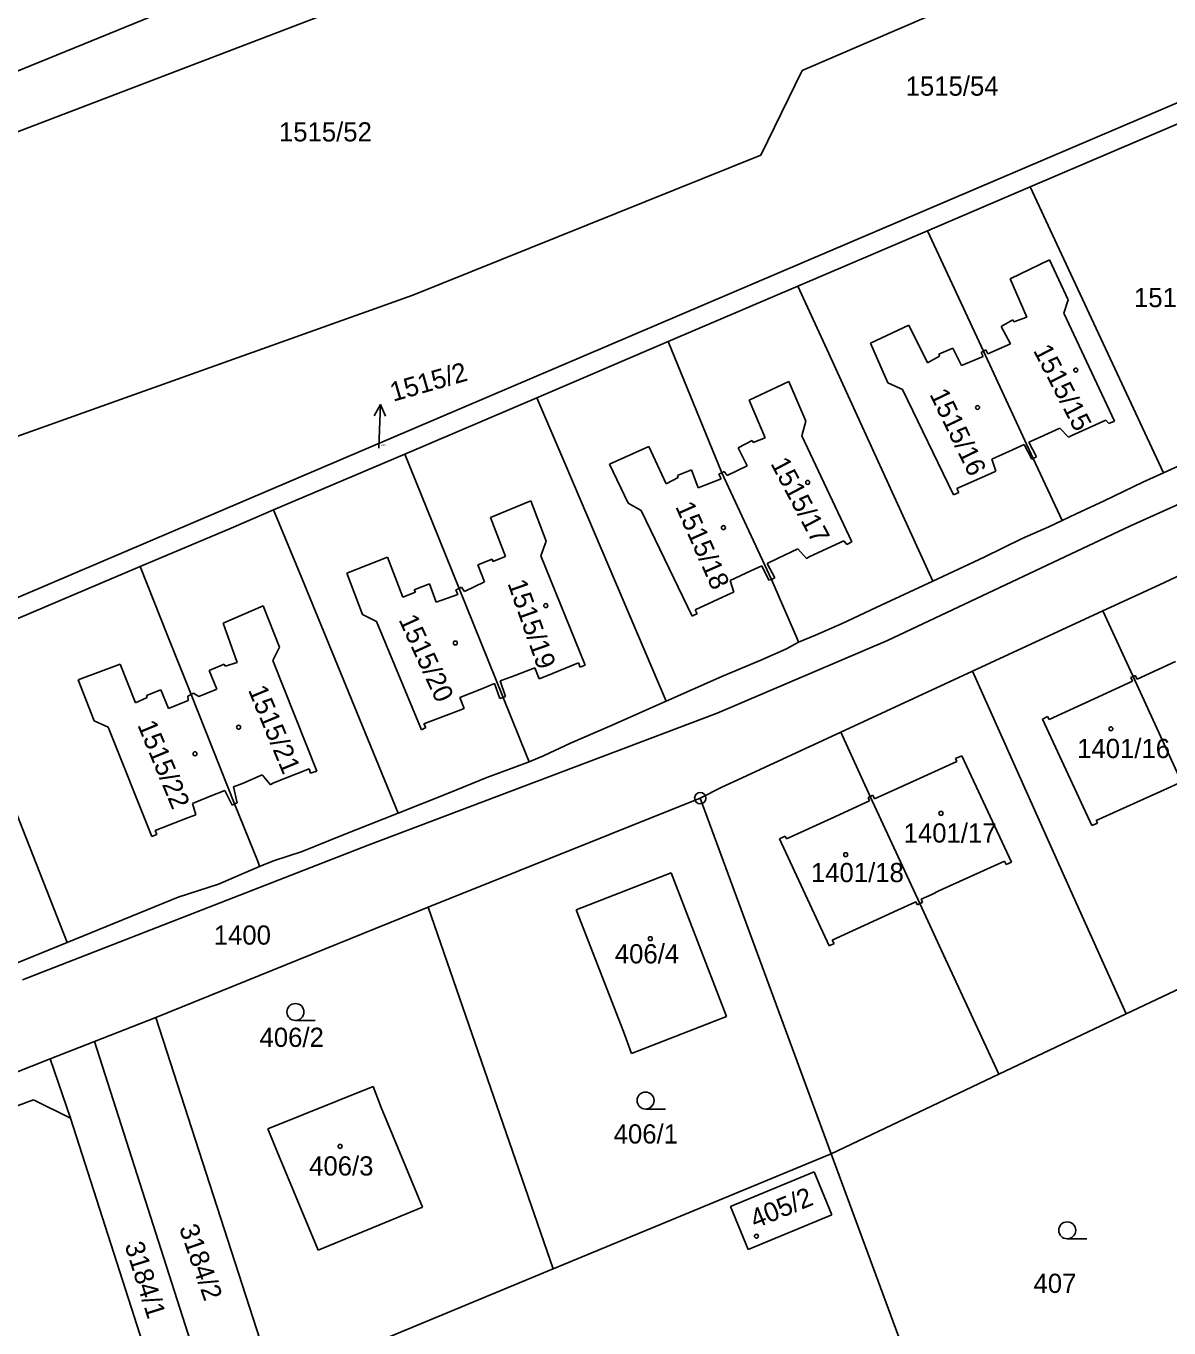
# Model space of a CAD drawing. Extents: x -736345 to -729997, y -1130177 to -1122501.
# Drawn here: x -733374.4 to -733273.3, y -1126168.4 to -1126053.2 of the extents above; entities that cross this region are included whole.
import ezdxf

# ---------------------------------------------------------------- set-up
doc = ezdxf.new("R2010")
doc.units = 0
for name, color, linetype in [('Vrstva 1', 7, 'Continuous'), ('Vrstva 16', 7, 'Continuous'), ('Vrstva 18', 7, 'Continuous'), ('Vrstva 19', 7, 'Continuous'), ('Vrstva 25', 7, 'Continuous'), ('Vrstva 4', 7, 'Continuous')]:
    doc.layers.add(name, color=color, linetype=linetype)

msp = doc.modelspace()

# ---------------------------------------------------------------- linework, layer by layer
at = {"layer": 'Vrstva 1'}
for points in [[(-733223.32, -1126021.64), (-733305.75, -1126057.11)], [(-733432.54, -1126128.21), (-733217.53, -1126036.45)], [(-733383.72, -1126060.66), (-733324.85, -1126036.6)], [(-733332.01, -1126046.03), (-733398.18, -1126071.34)], [(-733309.39, -1126064.61), (-733305.75, -1126057.11)], [(-733285.57, -1126067.41), (-733271.05, -1126061.21)], [(-733340.17, -1126077), (-733309.39, -1126064.61)], [(-733294.64, -1126071.29), (-733285.57, -1126067.41)], [(-733282.8, -1126073.36), (-733285.57, -1126067.41)], [(-733306.11, -1126076.19), (-733294.64, -1126071.29)], [(-733294.64, -1126071.29), (-733289.69, -1126081.95)], [(-733273.77, -1126092.71), (-733282.8, -1126073.36)], [(-733317.58, -1126081.09), (-733306.11, -1126076.19)], [(-733306.11, -1126076.19), (-733303.39, -1126082.15)], [(-733386.89, -1126093.65), (-733340.17, -1126077)], [(-733329.21, -1126086.06), (-733317.58, -1126081.09)], [(-733317.58, -1126081.09), (-733312.85, -1126092.7)], [(-733303.39, -1126082.15), (-733294.19, -1126102.3)], [(-733289.69, -1126081.95), (-733285.3, -1126091.43)], [(-733245.11, -1126083.18), (-733276.75, -1126097.43)], [(-733340.89, -1126091.06), (-733329.21, -1126086.06)], [(-733329.21, -1126086.06), (-733326.65, -1126092.07)], [(-733273.77, -1126092.71), (-733259.31, -1126086.17)], [(-733352.5, -1126095.99), (-733340.89, -1126091.06)], [(-733340.89, -1126091.06), (-733338.45, -1126097.11)], [(-733326.65, -1126092.07), (-733317.77, -1126112.93)], [(-733285.3, -1126091.43), (-733282.95, -1126096.49)], [(-733312.85, -1126092.7), (-733308.46, -1126102.14)], [(-733279.01, -1126095.19), (-733275.6, -1126093.54)], [(-733273.77, -1126092.71), (-733275.6, -1126093.54)], [(-733356.26, -1126097.62), (-733352.5, -1126095.99)], [(-733352.5, -1126095.99), (-733350.01, -1126102.04)], [(-733281.49, -1126096.35), (-733279.01, -1126095.19)], [(-733338.45, -1126097.11), (-733336.09, -1126102.94)], [(-733283.93, -1126097.5), (-733282.75, -1126096.92)], [(-733282.95, -1126096.49), (-733282.75, -1126096.92)], [(-733282.75, -1126096.92), (-733281.49, -1126096.35)], [(-733364.3, -1126101), (-733356.26, -1126097.62)], [(-733276.75, -1126097.43), (-733298.18, -1126107.54)], [(-733286.27, -1126098.53), (-733283.93, -1126097.5)], [(-733289.64, -1126100.17), (-733286.27, -1126098.53)], [(-733294.19, -1126102.3), (-733289.64, -1126100.17)], [(-733381.06, -1126108.11), (-733364.3, -1126101)], [(-733364.3, -1126101), (-733361.87, -1126107.11)], [(-733274.14, -1126102.62), (-733271.23, -1126101.27)], [(-733350.01, -1126102.04), (-733341.47, -1126122.82)], [(-733336.09, -1126102.94), (-733332.2, -1126112.58)], [(-733308.46, -1126102.14), (-733306.22, -1126107.3)], [(-733298.74, -1126104.43), (-733294.19, -1126102.3)], [(-733279.13, -1126104.93), (-733274.14, -1126102.62)], [(-733302.21, -1126106.04), (-733298.74, -1126104.43)], [(-733279.13, -1126104.93), (-733290.67, -1126110.27)], [(-733276.66, -1126110.3), (-733279.13, -1126104.93)], [(-733304.56, -1126107.09), (-733302.21, -1126106.04)], [(-733361.87, -1126107.11), (-733359.8, -1126112.33)], [(-733298.18, -1126107.54), (-733313.26, -1126113.99)], [(-733306.22, -1126107.3), (-733306.05, -1126107.7)], [(-733306.05, -1126107.7), (-733304.56, -1126107.09)], [(-733309.38, -1126109.28), (-733307.13, -1126108.29)], [(-733307.13, -1126108.29), (-733306.05, -1126107.7)], [(-733312.84, -1126110.74), (-733309.38, -1126109.28)], [(-733317.77, -1126112.93), (-733312.84, -1126110.74)], [(-733290.67, -1126110.27), (-733302.32, -1126115.66)], [(-733290.67, -1126110.27), (-733281.76, -1126130.16)], [(-733276.47, -1126110.72), (-733276.66, -1126110.3)], [(-733272.09, -1126120.25), (-733276.47, -1126110.72)], [(-733359.8, -1126112.33), (-733355.94, -1126122)], [(-733332.2, -1126112.58), (-733330.09, -1126117.79)], [(-733322.74, -1126115.14), (-733317.77, -1126112.93)], [(-733370.75, -1126134.26), (-733378.64, -1126114.26)], [(-733313.26, -1126113.99), (-733344.13, -1126125.65)], [(-733326.22, -1126116.64), (-733322.74, -1126115.14)], [(-733328.57, -1126117.73), (-733326.22, -1126116.64)], [(-733302.32, -1126115.66), (-733311.03, -1126119.69)], [(-733299.71, -1126121.34), (-733302.32, -1126115.66)], [(-733330.09, -1126117.79), (-733329.9, -1126118.27)], [(-733329.9, -1126118.27), (-733328.57, -1126117.73)], [(-733333.62, -1126119.68), (-733331.15, -1126118.77)], [(-733331.15, -1126118.77), (-733329.9, -1126118.27)], [(-733337.02, -1126121.06), (-733333.62, -1126119.68)], [(-733311.03, -1126119.69), (-733312.84, -1126120.53)], [(-733341.47, -1126122.82), (-733337.02, -1126121.06)], [(-733312.84, -1126120.53), (-733314.75, -1126121.5)], [(-733299.71, -1126121.34), (-733295.32, -1126130.83)], [(-733355.94, -1126122), (-733353.85, -1126127.16)], [(-733314.75, -1126121.5), (-733338.81, -1126131.13)], [(-733314.75, -1126121.5), (-733303.18, -1126152.97)], [(-733346.41, -1126124.77), (-733341.47, -1126122.82)], [(-733349.96, -1126126.23), (-733346.41, -1126124.77)], [(-733344.13, -1126125.65), (-733374.7, -1126137.57)], [(-733353.74, -1126127.55), (-733352.51, -1126127.03)], [(-733352.51, -1126127.03), (-733349.96, -1126126.23)], [(-733357.38, -1126129.12), (-733354.97, -1126128.07)], [(-733354.97, -1126128.07), (-733353.74, -1126127.55)], [(-733353.85, -1126127.16), (-733353.74, -1126127.55)], [(-733325.74, -1126131.38), (-733317.33, -1126128.12)], [(-733317.33, -1126128.12), (-733313.17, -1126138.91)], [(-733360.95, -1126130.25), (-733357.38, -1126129.12)], [(-733370.75, -1126134.26), (-733360.95, -1126130.25)], [(-733281.76, -1126130.16), (-733277.08, -1126140.58)], [(-733362.91, -1126140.9), (-733338.81, -1126131.13)], [(-733338.81, -1126131.13), (-733327.76, -1126163.15)], [(-733321.55, -1126142.15), (-733325.74, -1126131.38)], [(-733295.32, -1126130.83), (-733293.23, -1126135.36)], [(-733380.69, -1126138.32), (-733370.75, -1126134.26)], [(-733293.23, -1126135.36), (-733288.35, -1126145.93)], [(-733266.85, -1126135.75), (-733277.08, -1126140.58)], [(-733313.17, -1126138.91), (-733312.44, -1126140.83)], [(-733362.91, -1126140.9), (-733368.35, -1126143.04)], [(-733362.91, -1126140.9), (-733352.42, -1126173.37)], [(-733312.44, -1126140.83), (-733320.83, -1126144.08)], [(-733277.08, -1126140.58), (-733288.35, -1126145.93)], [(-733368.35, -1126143.04), (-733372.26, -1126144.57)], [(-733357.96, -1126175.47), (-733368.35, -1126143.04)], [(-733320.83, -1126144.08), (-733321.55, -1126142.15)], [(-733372.26, -1126144.57), (-733472.14, -1126184.18)], [(-733372.26, -1126144.57), (-733370.46, -1126149.83)], [(-733288.35, -1126145.93), (-733303.18, -1126152.97)], [(-733353.02, -1126150.76), (-733343.7, -1126147)], [(-733343.7, -1126147), (-733342.98, -1126148.87)], [(-733373.75, -1126148.2), (-733408.4, -1126160.98)], [(-733370.46, -1126149.83), (-733373.75, -1126148.2)], [(-733342.98, -1126148.87), (-733339.33, -1126157.68)], [(-733370.46, -1126149.83), (-733361.77, -1126176.91)], [(-733352.22, -1126152.7), (-733353.02, -1126150.76)], [(-733348.56, -1126161.51), (-733352.22, -1126152.7)], [(-733327.76, -1126163.15), (-733303.18, -1126152.97)], [(-733297.2, -1126169.19), (-733303.18, -1126152.97)], [(-733312.08, -1126157.63), (-733304.69, -1126154.57)], [(-733304.69, -1126154.57), (-733303.11, -1126158.38)], [(-733339.33, -1126157.68), (-733348.56, -1126161.51)], [(-733310.5, -1126161.44), (-733312.08, -1126157.63)], [(-733303.11, -1126158.38), (-733310.5, -1126161.44)], [(-733352.42, -1126173.37), (-733327.76, -1126163.15)]]:
    msp.add_lwpolyline(points, dxfattribs=at)
at = {"layer": 'Vrstva 16'}
msp.add_lwpolyline([(-733343.19, -1126090.53), (-733343.16, -1126089.67)], dxfattribs=at)
at = {"layer": 'Vrstva 25'}
for points in [[(-733343.586, -1126087.654), (-733343.051, -1126086.673), (-733342.588, -1126087.69)], [(-733343.16, -1126089.67), (-733343.051, -1126086.673)], [(-733350.57, -1126141.17), (-733348.82, -1126141.17)], [(-733319.59, -1126149.01), (-733317.84, -1126149.01)], [(-733282.29, -1126160.49), (-733280.54, -1126160.49)]]:
    msp.add_lwpolyline(points, dxfattribs=at)
for centre, radius in [((-733281.53, -1126083.62), 0.175), ((-733290.22, -1126086.93), 0.175), ((-733305.25, -1126093.56), 0.175), ((-733312.7, -1126097.56), 0.175), ((-733328.42, -1126104.46), 0.175), ((-733336.42, -1126107.77), 0.175), ((-733355.59, -1126115.22), 0.175), ((-733278.43, -1126115.36), 0.175), ((-733359.45, -1126117.57), 0.175), ((-733314.75, -1126121.5), 0.5), ((-733314.75, -1126121.5), 0.032), ((-733293.46, -1126122.84), 0.175), ((-733301.89, -1126126.5), 0.175), ((-733319.17, -1126133.93), 0.175), ((-733350.57, -1126140.42), 0.75), ((-733319.59, -1126148.26), 0.75), ((-733346.61, -1126152.31), 0.175), ((-733282.29, -1126159.74), 0.75), ((-733309.78, -1126160.26), 0.175)]:
    msp.add_circle(centre, radius, dxfattribs=at)
at = {"layer": 'Vrstva 4'}
for points in [[(-733283.86, -1126073.86), (-733287.34, -1126075.53)], [(-733282.22, -1126077.4), (-733283.86, -1126073.86)], [(-733287.34, -1126075.53), (-733285.85, -1126078.93)], [(-733282.58, -1126078.58), (-733282.22, -1126077.4)], [(-733278.12, -1126088.13), (-733282.58, -1126078.58)], [(-733299.69, -1126081.25), (-733296.31, -1126079.64)], [(-733296.31, -1126079.64), (-733294.64, -1126082.98)], [(-733287.1, -1126079.18), (-733288.14, -1126079.75)], [(-733288.14, -1126079.75), (-733287.32, -1126081.3)], [(-733287, -1126079.34), (-733287.1, -1126079.18)], [(-733285.85, -1126078.93), (-733287, -1126079.34)], [(-733299.69, -1126081.25), (-733298.15, -1126084.76)], [(-733292.42, -1126081.67), (-733293.66, -1126082.2)], [(-733293.66, -1126082.2), (-733293.58, -1126082.38)], [(-733291.63, -1126083.21), (-733292.42, -1126081.67)], [(-733289.69, -1126081.95), (-733289.91, -1126082.07)], [(-733289.91, -1126082.07), (-733289.73, -1126082.41)], [(-733289.48, -1126081.84), (-733289.69, -1126081.95)], [(-733289.3, -1126082.18), (-733289.48, -1126081.84)], [(-733287.32, -1126081.3), (-733289.3, -1126082.18)], [(-733293.58, -1126082.38), (-733294.64, -1126082.98)], [(-733289.73, -1126082.41), (-733291.63, -1126083.21)], [(-733310.44, -1126086.27), (-733306.93, -1126084.63)], [(-733306.93, -1126084.63), (-733305.41, -1126088.14)], [(-733298.15, -1126084.76), (-733296.86, -1126085.33)], [(-733296.86, -1126085.33), (-733292.34, -1126094.67)], [(-733309, -1126089.61), (-733310.44, -1126086.27)], [(-733305.41, -1126088.14), (-733305.76, -1126089.43)], [(-733284.68, -1126089.55), (-733282.95, -1126088.76)], [(-733282.95, -1126088.76), (-733282.17, -1126089.55)], [(-733281.89, -1126089.41), (-733278.88, -1126088.04)], [(-733278.88, -1126088.04), (-733278.61, -1126088.34)], [(-733278.61, -1126088.34), (-733278.12, -1126088.13)], [(-733311.4, -1126090.49), (-733310.15, -1126089.86)], [(-733310.15, -1126089.86), (-733310.06, -1126090.04)], [(-733310.06, -1126090.04), (-733309, -1126089.61)], [(-733305.76, -1126089.43), (-733301.35, -1126098.83)], [(-733287.13, -1126090.68), (-733286.09, -1126090.2)], [(-733286.09, -1126090.2), (-733285.41, -1126091.51)], [(-733285.68, -1126090.01), (-733284.68, -1126089.55)], [(-733285, -1126091.3), (-733285.68, -1126090.01)], [(-733282.17, -1126089.55), (-733281.89, -1126089.41)], [(-733322.77, -1126091.94), (-733319.29, -1126090.38)], [(-733319.29, -1126090.38), (-733317.78, -1126093.68)], [(-733310.59, -1126092.1), (-733311.4, -1126090.49)], [(-733288.95, -1126091.51), (-733287.13, -1126090.68)], [(-733285.3, -1126091.43), (-733285, -1126091.3)], [(-733321.12, -1126095.41), (-733322.77, -1126091.94)], [(-733316.77, -1126092.95), (-733315.54, -1126092.44)], [(-733315.54, -1126092.44), (-733314.95, -1126094.05)], [(-733312.37, -1126092.95), (-733310.59, -1126092.1)], [(-733289.05, -1126092.76), (-733288.6, -1126092.56)], [(-733288.6, -1126092.56), (-733288.95, -1126091.51)], [(-733285.41, -1126091.51), (-733285.3, -1126091.43)], [(-733317.78, -1126093.68), (-733316.7, -1126093.13)], [(-733316.7, -1126093.13), (-733316.77, -1126092.95)], [(-733314.95, -1126094.05), (-733312.91, -1126093.23)], [(-733313.12, -1126092.84), (-733312.85, -1126092.7)], [(-733312.91, -1126093.23), (-733313.12, -1126092.84)], [(-733312.85, -1126092.7), (-733312.63, -1126092.58)], [(-733312.63, -1126092.58), (-733312.37, -1126092.95)], [(-733292.05, -1126094.1), (-733289.05, -1126092.76)], [(-733292.34, -1126094.67), (-733291.89, -1126094.46)], [(-733291.89, -1126094.46), (-733292.05, -1126094.1)], [(-733333.32, -1126096.67), (-733329.73, -1126095.2)], [(-733329.73, -1126095.2), (-733328.37, -1126098.77)], [(-733319.98, -1126096.03), (-733321.12, -1126095.41)], [(-733315.48, -1126105.4), (-733319.98, -1126096.03)], [(-733331.98, -1126100.11), (-733333.32, -1126096.67)], [(-733328.37, -1126098.77), (-733328.85, -1126100.06)], [(-733306.13, -1126099.45), (-733307.85, -1126100.25)], [(-733305.34, -1126100.3), (-733306.13, -1126099.45)], [(-733302.06, -1126098.72), (-733305.06, -1126100.12)], [(-733301.79, -1126099.05), (-733302.06, -1126098.72)], [(-733301.35, -1126098.83), (-733301.79, -1126099.05)], [(-733346.03, -1126101.6), (-733342.42, -1126100.18)], [(-733342.42, -1126100.18), (-733341.06, -1126103.72)], [(-733334.42, -1126100.86), (-733333.16, -1126100.36)], [(-733333.16, -1126100.36), (-733333.11, -1126100.56)], [(-733333.11, -1126100.56), (-733331.98, -1126100.11)], [(-733328.85, -1126100.06), (-733324.93, -1126109.72)], [(-733307.85, -1126100.25), (-733308.84, -1126100.72)], [(-733305.06, -1126100.12), (-733305.34, -1126100.3)], [(-733344.63, -1126105.24), (-733346.03, -1126101.6)], [(-733333.83, -1126102.37), (-733334.42, -1126100.86)], [(-733310.29, -1126101.39), (-733312.11, -1126102.23)], [(-733309.3, -1126100.93), (-733310.29, -1126101.39)], [(-733308.69, -1126102.22), (-733309.3, -1126100.93)], [(-733308.84, -1126100.72), (-733308.16, -1126102.01)], [(-733340.06, -1126103.06), (-733338.7, -1126102.54)], [(-733338.7, -1126102.54), (-733338.1, -1126104.15)], [(-733336.38, -1126103.07), (-733336.09, -1126102.94)], [(-733336.09, -1126102.94), (-733335.87, -1126102.84)], [(-733335.87, -1126102.84), (-733335.62, -1126103.22)], [(-733335.62, -1126103.22), (-733333.83, -1126102.37)], [(-733312.11, -1126102.23), (-733311.77, -1126103.28)], [(-733308.46, -1126102.14), (-733308.69, -1126102.22)], [(-733308.16, -1126102.01), (-733308.46, -1126102.14)], [(-733341.06, -1126103.72), (-733339.95, -1126103.28)], [(-733339.95, -1126103.28), (-733340.06, -1126103.06)], [(-733338.1, -1126104.15), (-733336.2, -1126103.48)], [(-733336.2, -1126103.48), (-733336.38, -1126103.07)], [(-733312.03, -1126103.35), (-733315.2, -1126104.83)], [(-733311.77, -1126103.28), (-733312.03, -1126103.35)], [(-733356.97, -1126106.01), (-733353.43, -1126104.48)], [(-733353.43, -1126104.48), (-733351.98, -1126108.13)], [(-733343.4, -1126105.88), (-733344.63, -1126105.24)], [(-733315.03, -1126105.19), (-733315.25, -1126105.29)], [(-733315.2, -1126104.83), (-733315.03, -1126105.19)], [(-733355.72, -1126109.5), (-733356.97, -1126106.01)], [(-733339.41, -1126115.45), (-733343.4, -1126105.88)], [(-733315.25, -1126105.29), (-733315.48, -1126105.4)], [(-733351.98, -1126108.13), (-733352.56, -1126109.33)], [(-733369.79, -1126111.03), (-733366.08, -1126109.65)], [(-733366.08, -1126109.65), (-733364.71, -1126113.06)], [(-733358.2, -1126110.19), (-733356.88, -1126109.64)], [(-733356.88, -1126109.64), (-733356.77, -1126109.82)], [(-733356.77, -1126109.82), (-733355.72, -1126109.5)], [(-733352.56, -1126109.33), (-733348.68, -1126119.1)], [(-733325.53, -1126109.53), (-733328.46, -1126110.72)], [(-733325.39, -1126109.9), (-733325.53, -1126109.53)], [(-733324.93, -1126109.72), (-733325.39, -1126109.9)], [(-733276.11, -1126110.98), (-733272.72, -1126109.42)], [(-733357.53, -1126111.86), (-733358.2, -1126110.19)], [(-733331.45, -1126110.77), (-733332.46, -1126111.12)], [(-733329.4, -1126109.96), (-733331.45, -1126110.77)], [(-733329.01, -1126110.94), (-733329.4, -1126109.96)], [(-733328.46, -1126110.72), (-733329.01, -1126110.94)], [(-733276.67, -1126110.81), (-733276.47, -1126110.72)], [(-733276.51, -1126111.16), (-733276.67, -1126110.81)], [(-733276.47, -1126110.72), (-733276.27, -1126110.63)], [(-733276.27, -1126110.63), (-733276.11, -1126110.98)], [(-733368.38, -1126114.65), (-733369.79, -1126111.03)], [(-733363.74, -1126112.42), (-733362.47, -1126111.9)], [(-733362.47, -1126111.9), (-733361.8, -1126113.57)], [(-733359.11, -1126112.49), (-733357.53, -1126111.86)], [(-733334.06, -1126111.81), (-733336.02, -1126112.58)], [(-733332.94, -1126111.36), (-733334.06, -1126111.81)], [(-733332.47, -1126112.69), (-733332.94, -1126111.36)], [(-733332.46, -1126111.12), (-733331.97, -1126112.49)], [(-733279.91, -1126112.72), (-733276.51, -1126111.16)], [(-733364.71, -1126113.06), (-733363.67, -1126112.6)], [(-733363.67, -1126112.6), (-733363.74, -1126112.42)], [(-733361.8, -1126113.57), (-733360.04, -1126112.86)], [(-733360.07, -1126112.46), (-733359.8, -1126112.33)], [(-733360.04, -1126112.86), (-733360.07, -1126112.46)], [(-733359.8, -1126112.33), (-733359.57, -1126112.22)], [(-733359.57, -1126112.22), (-733359.11, -1126112.49)], [(-733336.02, -1126112.58), (-733335.63, -1126113.56)], [(-733332.2, -1126112.58), (-733332.47, -1126112.69)], [(-733331.97, -1126112.49), (-733332.2, -1126112.58)], [(-733283.89, -1126114.55), (-733279.91, -1126112.72)], [(-733336.18, -1126113.77), (-733339.21, -1126114.92)], [(-733335.63, -1126113.56), (-733336.18, -1126113.77)], [(-733284.48, -1126114.51), (-733284.02, -1126114.28)], [(-733284.02, -1126114.28), (-733283.89, -1126114.55)], [(-733367.14, -1126115.23), (-733368.38, -1126114.65)], [(-733363.28, -1126124.88), (-733367.14, -1126115.23)], [(-733339.02, -1126115.26), (-733339.41, -1126115.45)], [(-733339.21, -1126114.92), (-733339.02, -1126115.26)], [(-733280.11, -1126123.92), (-733284.48, -1126114.51)], [(-733292.17, -1126117.99), (-733291.61, -1126117.74)], [(-733291.61, -1126117.74), (-733287.23, -1126127.16)], [(-733349.36, -1126118.91), (-733352.56, -1126120.18)], [(-733349.22, -1126119.28), (-733349.36, -1126118.91)], [(-733295.96, -1126120.02), (-733292.06, -1126118.25)], [(-733292.06, -1126118.25), (-733292.17, -1126117.99)], [(-733355.24, -1126120.19), (-733356.03, -1126120.51)], [(-733353.52, -1126119.42), (-733355.24, -1126120.19)], [(-733352.78, -1126120.33), (-733353.52, -1126119.42)], [(-733352.56, -1126120.18), (-733352.78, -1126120.33)], [(-733348.68, -1126119.1), (-733349.22, -1126119.28)], [(-733295.96, -1126120.02), (-733299.35, -1126121.56)], [(-733272.42, -1126120.16), (-733273.44, -1126120.63)], [(-733358.01, -1126121.3), (-733359.68, -1126121.97)], [(-733356.82, -1126120.82), (-733358.01, -1126121.3)], [(-733356.17, -1126122.11), (-733356.82, -1126120.82)], [(-733356.03, -1126120.51), (-733355.71, -1126121.9)], [(-733299.71, -1126121.34), (-733299.91, -1126121.44)], [(-733299.5, -1126121.24), (-733299.71, -1126121.34)], [(-733299.35, -1126121.56), (-733299.5, -1126121.24)], [(-733273.44, -1126120.63), (-733279.72, -1126123.48)], [(-733359.68, -1126121.97), (-733359.38, -1126122.97)], [(-733355.94, -1126122), (-733356.17, -1126122.11)], [(-733355.71, -1126121.9), (-733355.94, -1126122)], [(-733299.77, -1126121.75), (-733303.17, -1126123.3)], [(-733299.91, -1126121.44), (-733299.77, -1126121.75)], [(-733360.01, -1126123.21), (-733362.97, -1126124.35)], [(-733359.38, -1126122.97), (-733360.01, -1126123.21)], [(-733307.12, -1126125.1), (-733303.17, -1126123.3)], [(-733279.72, -1126123.48), (-733279.62, -1126123.72)], [(-733362.83, -1126124.71), (-733363.28, -1126124.88)], [(-733362.97, -1126124.35), (-733362.83, -1126124.71)], [(-733279.62, -1126123.72), (-733280.11, -1126123.92)], [(-733307.75, -1126125.1), (-733307.23, -1126124.86)], [(-733303.35, -1126134.57), (-733307.75, -1126125.1)], [(-733307.23, -1126124.86), (-733307.12, -1126125.1)], [(-733287.85, -1126127.06), (-733293.65, -1126129.7)], [(-733287.7, -1126127.38), (-733287.85, -1126127.06)], [(-733287.23, -1126127.16), (-733287.7, -1126127.38)], [(-733294.26, -1126130.01), (-733295.22, -1126130.45)], [(-733295.22, -1126130.45), (-733295.1, -1126130.72)], [(-733293.65, -1126129.7), (-733294.26, -1126130.01)], [(-733297.29, -1126131.42), (-733303.07, -1126134.06)], [(-733296.71, -1126131.14), (-733297.29, -1126131.42)], [(-733295.67, -1126130.66), (-733296.71, -1126131.14)], [(-733295.54, -1126130.94), (-733295.67, -1126130.66)], [(-733295.32, -1126130.83), (-733295.54, -1126130.94)], [(-733295.1, -1126130.72), (-733295.32, -1126130.83)], [(-733302.92, -1126134.37), (-733303.35, -1126134.57)], [(-733303.07, -1126134.06), (-733302.92, -1126134.37)]]:
    msp.add_lwpolyline(points, dxfattribs=at)

# ---------------------------------------------------------------- texts
at = {"layer": 'Vrstva 16'}
msp.add_text('1515/2', height=1.7, rotation=15.90013, dxfattribs=at).set_placement((-733341.913, -1126086.423))
at = {"layer": 'Vrstva 18'}
for s, height, p in [('1515/54', 1.7, (-733296.58, -1126059.34)), ('1515/52', 1.7, (-733352.02, -1126063.39)), ('1515/14', 1.7, (-733276.38, -1126078.05)), ('1515/2', 0.1, (-733342.99, -1126090.33)), ('1400', 1.7, (-733357.79, -1126134.46)), ('406/2', 1.7, (-733353.74, -1126143.51)), ('406/1', 1.7, (-733322.41, -1126152.06)), ('407', 1.7, (-733285.27, -1126165.28))]:
    msp.add_text(s, height=height, dxfattribs=at).set_placement(p)
for s, rotation, p in [('3184/2', 289.2023, (-733360.876, -1126159.533)), ('3184/1', 287.40229, (-733365.69, -1126161.041))]:
    msp.add_text(s, height=1.7, rotation=rotation, dxfattribs=at).set_placement(p)
at = {"layer": 'Vrstva 19'}
for s, rotation, p in [('1515/15', 297.30236, (-733285.331, -1126081.875)), ('1515/16', 295.90235, (-733294.503, -1126085.752)), ('1515/17', 297.90237, (-733308.57, -1126091.883)), ('1515/18', 293.90234, (-733316.987, -1126095.691)), ('1515/19', 289.5023, (-733331.825, -1126102.481)), ('1515/20', 294.60234, (-733341.465, -1126105.698)), ('1515/21', 292.50233, (-733354.779, -1126111.918)), ('1515/22', 292.50233, (-733364.569, -1126115.018)), ('405/2', 22.40018, (-733309.892, -1126159.609))]:
    msp.add_text(s, height=1.7, rotation=rotation, dxfattribs=at).set_placement(p)
for s, p in [('1401/16', (-733281.41, -1126117.95)), ('1401/17', (-733296.76, -1126125.43)), ('1401/18', (-733304.96, -1126128.93)), ('406/4', (-733322.31, -1126136.12)), ('406/3', (-733349.35, -1126154.89))]:
    msp.add_text(s, height=1.7, dxfattribs=at).set_placement(p)

doc.saveas('drawing.dxf')
